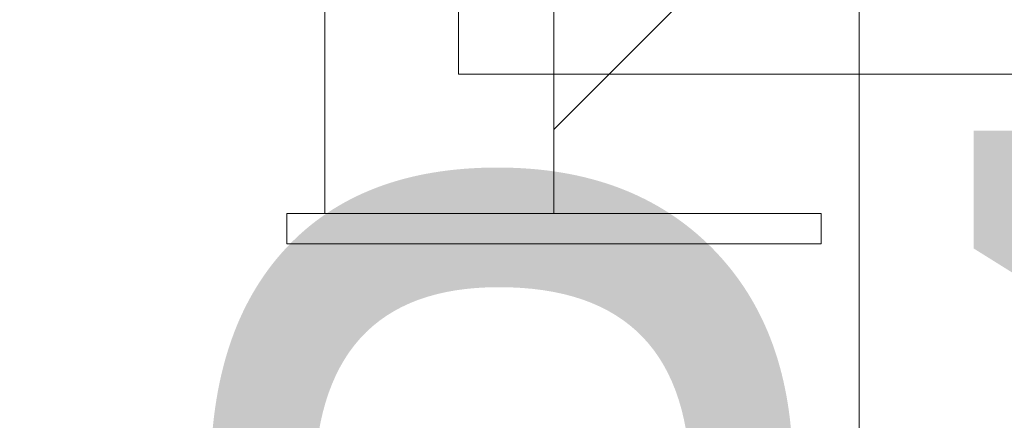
# Model space of a CAD drawing. Header units: millimetres. Extents: x -4395 to 65662, y -65530 to 6847.
# Tile 896 of 1034: x 26550 to 26808, y 1060 to 1165. Entities that reach past the tile are written whole.
import ezdxf

# ---------------------------------------------------------------- set-up
doc = ezdxf.new("R2010")
doc.units = ezdxf.units.MM
doc.layers.add('COTAS_P', color=1, linetype='Continuous', lineweight=0)
doc.layers.add('lateral_C05', color=7, linetype='Continuous', lineweight=0)
doc.dimstyles.new('R19_100', dxfattribs={"dimtxt": 250, "dimasz": 150, "dimexe": 150, "dimexo": 80, "dimgap": 100, "dimtad": 1, "dimtih": 1, "dimtoh": 1, "dimdsep": 46, "dimcen": 0.09, "dimadec": 0, "dimazin": 0, "dimtfac": 1, "dimtdec": 4, "dimtofl": 0, "dimtmove": 0, "dimatfit": 3, "dimfxl": 1, "dimtolj": 1, "dimtzin": 0, "dimarcsym": 0})

# ---------------------------------------------------------------- blocks, each defined once
blk = doc.blocks.new('DIM_R33_9')
at = {"layer": 'COTAS_P'}
for p, q in [((26750.07, 1241), (27150.07, 1241)), ((27150.07, 1241), (27105.07, 1091)), ((27150.07, 0), (27150.07, 1241)), ((27150.07, 1241), (27195.07, 1091)), ((27150.07, 0), (27105.07, 150)), ((27150.07, 0), (27195.07, 150)), ((26750.07, 0), (27150.07, 0))]:
    blk.add_line(p, q, dxfattribs=at)
blk.add_text('1241 P', height=250, rotation=90, dxfattribs=at).set_placement((27050.07, 620.5))
blk = doc.blocks.new('DIM_R33_17')
at = {"layer": 'COTAS_P'}
for p, q in [((26550.07, 541), (26950.07, 541)), ((26950.07, 541), (26905.07, 391)), ((26950.07, 0), (26950.07, 541)), ((26950.07, 541), (26995.07, 391)), ((26950.07, 0), (26905.07, 150)), ((26950.07, 0), (26995.07, 150)), ((26550.07, 0), (26950.07, 0))]:
    blk.add_line(p, q, dxfattribs=at)
blk.add_text('541 P', height=250, rotation=90, dxfattribs=at).set_placement((26850.07, 270.5))

msp = doc.modelspace()

# ---------------------------------------------------------------- linework, layer by layer
at = {"layer": 'lateral_C05'}
for p, q in [((26665.067, 1151), (26665.067, 1311)), ((26630.067, 1114.5), (26630.067, 1196.5)), ((26690.067, 1114.5), (26690.067, 1196.5)), ((26750.067, 1196.5), (26690.067, 1136.5)), ((26690.067, 1196.5), (26690.067, 1136.5)), ((26770.067, 1196.5), (26770.067, 1008)), ((26665.067, 1151), (26835.067, 1151)), ((26620.067, 1106.5), (26620.067, 1114.5)), ((26620.067, 1114.5), (26760.067, 1114.5)), ((26630.067, 1114.5), (26690.067, 1114.5)), ((26673.57, 1114.5), (26673.586, 1114.5)), ((26673.586, 1114.5), (26673.618, 1114.5)), ((26673.618, 1114.5), (26673.666, 1114.5)), ((26673.666, 1114.5), (26673.73, 1114.5)), ((26673.73, 1114.5), (26673.81, 1114.5)), ((26673.81, 1114.5), (26673.906, 1114.5)), ((26673.906, 1114.5), (26674.017, 1114.5)), ((26674.017, 1114.5), (26674.143, 1114.5)), ((26674.143, 1114.5), (26674.283, 1114.5)), ((26674.283, 1114.5), (26674.438, 1114.5)), ((26674.438, 1114.5), (26674.607, 1114.5)), ((26674.607, 1114.5), (26674.79, 1114.5)), ((26674.79, 1114.5), (26674.986, 1114.5)), ((26674.986, 1114.5), (26675.194, 1114.5)), ((26675.194, 1114.5), (26675.414, 1114.5)), ((26675.414, 1114.5), (26675.646, 1114.5)), ((26675.646, 1114.5), (26675.889, 1114.5)), ((26675.889, 1114.5), (26676.143, 1114.5)), ((26676.143, 1114.5), (26676.406, 1114.5)), ((26676.406, 1114.5), (26676.678, 1114.5)), ((26676.678, 1114.5), (26676.959, 1114.5)), ((26676.959, 1114.5), (26677.247, 1114.5)), ((26677.247, 1114.5), (26677.543, 1114.5)), ((26677.543, 1114.5), (26677.844, 1114.5)), ((26677.844, 1114.5), (26678.152, 1114.5)), ((26678.152, 1114.5), (26678.464, 1114.5)), ((26678.464, 1114.5), (26678.78, 1114.5)), ((26678.78, 1114.5), (26679.099, 1114.5)), ((26679.099, 1114.5), (26679.42, 1114.5)), ((26679.42, 1114.5), (26679.743, 1114.5)), ((26680.067, 1114.5), (26679.743, 1114.5)), ((26700.067, 1114.5), (26680.067, 1114.5)), ((26700.067, 1114.5), (26700.386, 1114.5)), ((26700.386, 1114.5), (26700.705, 1114.5)), ((26700.705, 1114.5), (26701.021, 1114.5)), ((26701.021, 1114.5), (26701.336, 1114.5)), ((26701.336, 1114.5), (26701.647, 1114.5)), ((26701.647, 1114.5), (26701.954, 1114.5)), ((26701.954, 1114.5), (26702.257, 1114.5)), ((26702.257, 1114.5), (26702.555, 1114.5)), ((26702.555, 1114.5), (26702.847, 1114.5)), ((26702.847, 1114.5), (26703.132, 1114.5)), ((26703.132, 1114.5), (26703.409, 1114.5)), ((26703.409, 1114.5), (26703.679, 1114.5)), ((26703.679, 1114.5), (26703.94, 1114.5)), ((26703.94, 1114.5), (26704.191, 1114.5)), ((26704.191, 1114.5), (26704.433, 1114.5)), ((26704.433, 1114.5), (26704.664, 1114.5)), ((26704.664, 1114.5), (26704.884, 1114.5)), ((26704.884, 1114.5), (26705.092, 1114.5)), ((26705.092, 1114.5), (26705.288, 1114.5)), ((26705.288, 1114.5), (26705.472, 1114.5)), ((26705.472, 1114.5), (26705.643, 1114.5)), ((26705.643, 1114.5), (26705.8, 1114.5)), ((26705.8, 1114.5), (26705.943, 1114.5)), ((26705.943, 1114.5), (26706.073, 1114.5)), ((26706.073, 1114.5), (26706.188, 1114.5)), ((26706.188, 1114.5), (26706.288, 1114.5)), ((26706.288, 1114.5), (26706.373, 1114.5)), ((26706.373, 1114.5), (26706.443, 1114.5)), ((26706.443, 1114.5), (26706.497, 1114.5)), ((26706.497, 1114.5), (26706.536, 1114.5)), ((26706.536, 1114.5), (26706.56, 1114.5)), ((26760.067, 1106.5), (26760.067, 1114.5)), ((26620.067, 1106.5), (26760.067, 1106.5)), ((26673.57, 1106.5), (26673.586, 1106.5)), ((26673.586, 1106.5), (26673.618, 1106.5)), ((26673.618, 1106.5), (26673.666, 1106.5)), ((26673.666, 1106.5), (26673.73, 1106.5)), ((26673.73, 1106.5), (26673.81, 1106.5)), ((26673.81, 1106.5), (26673.906, 1106.5)), ((26673.906, 1106.5), (26674.017, 1106.5)), ((26674.017, 1106.5), (26674.143, 1106.5)), ((26674.143, 1106.5), (26674.283, 1106.5)), ((26674.283, 1106.5), (26674.438, 1106.5)), ((26674.438, 1106.5), (26674.607, 1106.5)), ((26674.607, 1106.5), (26674.79, 1106.5)), ((26674.79, 1106.5), (26674.986, 1106.5)), ((26674.986, 1106.5), (26675.194, 1106.5)), ((26675.194, 1106.5), (26675.414, 1106.5)), ((26675.414, 1106.5), (26675.646, 1106.5)), ((26675.646, 1106.5), (26675.889, 1106.5)), ((26675.889, 1106.5), (26676.143, 1106.5)), ((26676.143, 1106.5), (26676.406, 1106.5)), ((26676.406, 1106.5), (26676.678, 1106.5)), ((26676.678, 1106.5), (26676.959, 1106.5)), ((26676.959, 1106.5), (26677.247, 1106.5)), ((26677.247, 1106.5), (26677.543, 1106.5)), ((26677.543, 1106.5), (26677.844, 1106.5)), ((26677.844, 1106.5), (26678.152, 1106.5)), ((26678.152, 1106.5), (26678.464, 1106.5)), ((26678.464, 1106.5), (26678.78, 1106.5)), ((26678.78, 1106.5), (26679.099, 1106.5)), ((26679.099, 1106.5), (26679.42, 1106.5)), ((26679.42, 1106.5), (26679.743, 1106.5)), ((26680.067, 1106.5), (26679.743, 1106.5)), ((26700.067, 1106.5), (26680.067, 1106.5)), ((26700.067, 1106.5), (26700.386, 1106.5)), ((26700.386, 1106.5), (26700.705, 1106.5)), ((26700.705, 1106.5), (26701.021, 1106.5)), ((26701.021, 1106.5), (26701.336, 1106.5)), ((26701.336, 1106.5), (26701.647, 1106.5)), ((26701.647, 1106.5), (26701.954, 1106.5)), ((26701.954, 1106.5), (26702.257, 1106.5)), ((26702.257, 1106.5), (26702.555, 1106.5)), ((26702.555, 1106.5), (26702.847, 1106.5)), ((26702.847, 1106.5), (26703.132, 1106.5)), ((26703.132, 1106.5), (26703.409, 1106.5)), ((26703.409, 1106.5), (26703.679, 1106.5)), ((26703.679, 1106.5), (26703.94, 1106.5)), ((26703.94, 1106.5), (26704.191, 1106.5)), ((26704.191, 1106.5), (26704.433, 1106.5)), ((26704.433, 1106.5), (26704.664, 1106.5)), ((26704.664, 1106.5), (26704.884, 1106.5)), ((26704.884, 1106.5), (26705.092, 1106.5)), ((26705.092, 1106.5), (26705.288, 1106.5)), ((26705.288, 1106.5), (26705.472, 1106.5)), ((26705.472, 1106.5), (26705.643, 1106.5)), ((26705.643, 1106.5), (26705.8, 1106.5)), ((26705.8, 1106.5), (26705.943, 1106.5)), ((26705.943, 1106.5), (26706.073, 1106.5)), ((26706.073, 1106.5), (26706.188, 1106.5)), ((26706.188, 1106.5), (26706.288, 1106.5)), ((26706.288, 1106.5), (26706.373, 1106.5)), ((26706.373, 1106.5), (26706.443, 1106.5)), ((26706.443, 1106.5), (26706.497, 1106.5)), ((26706.497, 1106.5), (26706.536, 1106.5)), ((26706.536, 1106.5), (26706.56, 1106.5))]:
    msp.add_line(p, q, dxfattribs=at)

# ---------------------------------------------------------------- dimensions: what is measured, and where the dimension line sits
at = {"layer": 'COTAS_P'}
for p1, p2, picture, middle in [((26750.067, 0), (26750.067, 1241), 'DIM_R33_9', (27150.067, 620.5)), ((26550.067, 0), (26550.067, 541), 'DIM_R33_17', (26950.067, 270.5))]:
    dim = msp.add_aligned_dim(p1=p1, p2=p2, distance=-400, text='<> P', dimstyle='R19_100', dxfattribs=at)
    dim.commit()
    dim.dimension.update_dxf_attribs({"geometry": picture, "text_midpoint": middle})

doc.saveas('drawing.dxf')
